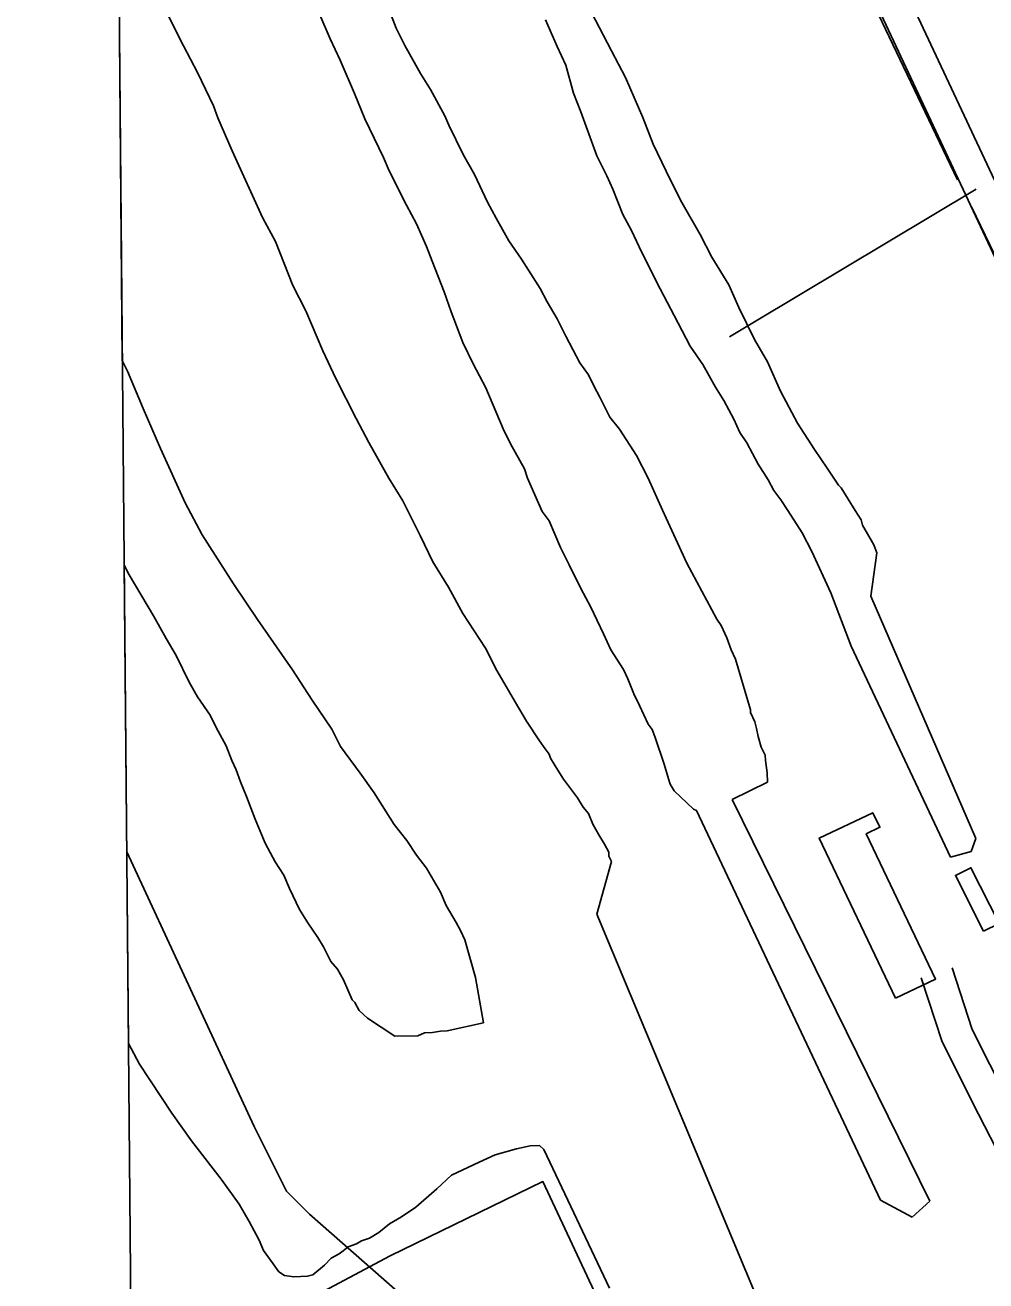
# Model space of a CAD drawing. Extents: x 3598634 to 3636690, y 517270 to 542944.
# Drawn here: x 3602690 to 3603578, y 529886 to 531046 of the extents above; entities that cross this region are included whole.
import ezdxf

# ---------------------------------------------------------------- set-up
doc = ezdxf.new("R2010")
doc.units = 0
for name, color, linetype in [('V-BLDG-OTLN', 7, 'Continuous'), ('V-DTCH-CNTR', 7, 'Continuous'), ('V-GRID-FRAM', 7, 'Continuous'), ('V-ROAD-CNTR', 7, 'Continuous'), ('V-SITE-OTLN', 7, 'Continuous'), ('V-SITE-VEGE', 7, 'Continuous'), ('V-TOPO-SHOR', 7, 'Continuous')]:
    doc.layers.add(name, color=color, linetype=linetype)

msp = doc.modelspace()

# ---------------------------------------------------------------- linework, layer by layer
at = {"layer": 'V-BLDG-OTLN'}
for points in [[(3603494.4, 530147), (3603424, 530294.8), (3603473.4, 530318.3), (3603479.9, 530304.8), (3603467.4, 530298.8), (3603531.4, 530164.6)], [(3603575.6, 530208.8), (3603549.7, 530260.3), (3603564.1, 530267.5), (3603590, 530216)]]:
    msp.add_lwpolyline(points, close=True, dxfattribs=at)
at = {"layer": 'V-DTCH-CNTR'}
msp.add_lwpolyline([(3603568.9, 530894.1), (3603364, 530771.6), (3603340.9, 530757.7)], dxfattribs=at)
at = {"layer": 'V-GRID-FRAM'}
msp.add_lwpolyline([(3602690.3, 540859.2), (3634347.4, 541153.9), (3634524.6, 522971.8), (3602851.6, 522676.9), (3602690.3, 540859.2)], dxfattribs=at)
at = {"layer": 'V-ROAD-CNTR'}
for points in [[(3604062.9, 529741.8), (3604073, 529771.3), (3604080.5, 529807.8), (3604074.7, 529839.7), (3604056.6, 529888), (3604031.5, 529937.6), (3603967.8, 530088.2), (3603916.3, 530202.5), (3603830.2, 530397.8), (3603685, 530691.3), (3603489.5, 531108), (3603336.6, 531418.2), (3603155.1, 531804.8), (3602975.8, 532172.2), (3602943.1, 532248.1)], [(3604034.5, 529751.5), (3604044, 529779.2), (3604049.9, 529808.2), (3604045.6, 529831.6), (3604029.1, 529875.9), (3604004.3, 529924.9), (3603940.3, 530076.2), (3603888.9, 530190.3), (3603803, 530385.1), (3603658, 530678.3), (3603462.5, 531095), (3603309.6, 531405.2), (3603128, 531791.8), (3602948.5, 532159.6), (3602915.5, 532236.3)], [(3604144.8, 529083.4), (3604120.4, 529109.6), (3604086.1, 529193.1), (3604047.1, 529274), (3604015.5, 529336.6), (3603976.9, 529389.6), (3603933.3, 529436.3), (3603871, 529494.9), (3603821.6, 529540.9), (3603789.5, 529569.8), (3603774.3, 529590), (3603766.8, 529617), (3603773.8, 529672.1), (3603777, 529729.2), (3603766.4, 529784.3), (3603741.3, 529814.4), (3603681.3, 529908.5), (3603636.3, 529978.9), (3603597.7, 530053.5), (3603565.2, 530118.1), (3603546.7, 530175.1)], [(3604122.9, 529063), (3604094.7, 529093.2), (3604058.7, 529180.8), (3604020.2, 529260.7), (3603989.8, 529321), (3603953.7, 529370.4), (3603912, 529415.1), (3603850.5, 529473), (3603801.3, 529518.7), (3603767.3, 529549.5), (3603747, 529576.5), (3603736.3, 529614.8), (3603743.9, 529674.8), (3603746.9, 529727.2), (3603738.4, 529771), (3603717.1, 529796.6), (3603656, 529892.3), (3603610.3, 529963.9), (3603571, 530039.9), (3603537.4, 530106.7), (3603518.2, 530165.8)]]:
    msp.add_lwpolyline(points, dxfattribs=at)
at = {"layer": 'V-SITE-OTLN'}
msp.add_lwpolyline([(3603701.4, 528844.5), (3603619.5, 528815.4), (3603574.4, 528799.7), (3603429.9, 528744.5), (3603301.5, 529026.3), (3603168.3, 529336.1), (3603095.5, 529485.2), (3603002.8, 529663.2), (3602914.7, 529849.1), (3603027.4, 529909.1), (3603168.6, 529977.6), (3603304, 529688.4), (3603519.7, 529244.7), (3603617.1, 529037), (3603685.4, 528878.3)], close=True, dxfattribs=at)
at = {"layer": 'V-SITE-VEGE'}
for p, q in [((3602780.1, 530735.9), (3602776.5, 531149.3)), ((3603022.4, 531070.9), (3603033.2, 531042.6)), ((3602819.3, 531060.7), (3602836.5, 531026.3)), ((3603213.4, 531057.3), (3603231.9, 531021.7)), ((3602972.1, 531032.8), (3602962.7, 531054.9)), ((3603181.9, 531025.8), (3603171.2, 531050.4)), ((3603033.2, 531042.6), (3603041.1, 531026.6)), ((3602836.5, 531026.3), (3602849.7, 531001.8)), ((3602981.4, 531013.1), (3602972.1, 531032.8)), ((3603041.1, 531026.6), (3603055.6, 531000.9)), ((3603189.9, 531008.6), (3603181.9, 531025.8)), ((3603231.9, 531021.7), (3603245.1, 530997.2)), ((3602994.7, 530982.4), (3602981.4, 531013.1)), ((3602849.7, 531001.8), (3602864.3, 530971.1)), ((3603055.6, 531000.9), (3603064.7, 530986.2)), ((3603196.9, 530982.6), (3603189.9, 531008.6)), ((3603245.1, 530997.2), (3603261.1, 530960.3)), ((3603004.1, 530959), (3602994.7, 530982.4)), ((3603064.7, 530986.2), (3603077.9, 530961.7)), ((3603203.6, 530965.4), (3603196.9, 530982.6)), ((3602864.3, 530971.1), (3602868.3, 530960)), ((3603218.5, 530924.7), (3603203.6, 530965.4)), ((3602868.3, 530960), (3602881.7, 530929.3)), ((3603021.3, 530923.4), (3603004.1, 530959)), ((3603077.9, 530961.7), (3603081.9, 530953.1)), ((3603081.9, 530953.1), (3603095.1, 530926.1)), ((3603261.1, 530960.3), (3603270.5, 530935.7)), ((3602881.7, 530929.3), (3602909.6, 530867.8)), ((3603270.5, 530935.7), (3603286.4, 530902.5)), ((3603026.7, 530911.1), (3603021.3, 530923.4)), ((3603095.1, 530926.1), (3603105.6, 530907.7)), ((3603227.7, 530906.3), (3603218.5, 530924.7)), ((3603042.6, 530879.2), (3603026.7, 530911.1)), ((3603105.6, 530907.7), (3603117.6, 530881.9)), ((3603233.1, 530894), (3603227.7, 530906.3)), ((3603242.5, 530870.6), (3603233.1, 530894)), ((3603286.4, 530902.5), (3603297, 530881.6)), ((3603051.8, 530862), (3603042.6, 530879.2)), ((3603117.6, 530881.9), (3603125.5, 530867.2)), ((3603297, 530881.6), (3603314, 530852.2)), ((3602909.6, 530867.8), (3602921.5, 530845.7)), ((3603061.1, 530841.1), (3603051.8, 530862)), ((3603125.5, 530867.2), (3603137.3, 530846.4)), ((3603250.4, 530855.9), (3603242.5, 530870.6)), ((3603259.7, 530836.3), (3603250.4, 530855.9)), ((3603314, 530852.2), (3603324.6, 530831.4)), ((3602921.5, 530845.7), (3602937.6, 530805.1)), ((3603066.5, 530827.6), (3603061.1, 530841.1)), ((3603137.3, 530846.4), (3603149, 530829.3)), ((3603276.9, 530801.9), (3603259.7, 530836.3)), ((3603077.3, 530799.2), (3603066.5, 530827.6)), ((3603149, 530829.3), (3603166, 530802.4)), ((3603324.6, 530831.4), (3603340.3, 530805.7)), ((3602937.6, 530805.1), (3602949.5, 530781.8)), ((3603166, 530802.4), (3603172.6, 530790.1)), ((3603290, 530777.4), (3603276.9, 530801.9)), ((3603340.3, 530805.7), (3603349.6, 530784.8)), ((3603084, 530780.7), (3603077.3, 530799.2)), ((3603172.6, 530790.1), (3603181.8, 530774.2)), ((3602949.5, 530781.8), (3602965.5, 530744.9)), ((3603094.8, 530752.4), (3603084, 530780.7)), ((3603349.6, 530784.8), (3603364.2, 530755.3)), ((3603181.8, 530774.2), (3603189.7, 530758.2)), ((3603304.6, 530749.1), (3603290, 530777.4)), ((3603189.7, 530758.2), (3603202.9, 530733.7)), ((3603364.2, 530755.3), (3603376, 530734.5)), ((3602965.5, 530744.9), (3602977.5, 530719.1)), ((3603104.1, 530732.8), (3603094.8, 530752.4)), ((3603316.3, 530732.1), (3603304.6, 530749.1)), ((3602784.8, 530726), (3602780.1, 530735.9)), ((3603116, 530710.7), (3603104.1, 530732.8)), ((3603202.9, 530733.7), (3603210.7, 530722.7)), ((3603328.1, 530711.2), (3603316.3, 530732.1)), ((3603376, 530734.5), (3603388, 530707.4)), ((3602799.5, 530691.5), (3602784.8, 530726)), ((3603210.7, 530722.7), (3603216, 530711.7)), ((3602977.5, 530719.1), (3602996, 530682.3)), ((3603132, 530672.6), (3603116, 530710.7)), ((3603216, 530711.7), (3603221.3, 530701.9)), ((3603335.9, 530699), (3603328.1, 530711.2)), ((3603221.3, 530701.9), (3603230.5, 530683.5)), ((3603345.1, 530681.8), (3603335.9, 530699)), ((3603388, 530707.4), (3603403.8, 530678)), ((3602815.5, 530654.7), (3602799.5, 530691.5)), ((3602996, 530682.3), (3603007.9, 530660.2)), ((3603230.5, 530683.5), (3603239.5, 530672.5)), ((3603350.5, 530669.5), (3603345.1, 530681.8)), ((3603403.8, 530678), (3603419.5, 530653.6)), ((3603138.7, 530659), (3603132, 530672.6)), ((3603239.5, 530672.5), (3603255.2, 530648.1)), ((3603357, 530659.8), (3603350.5, 530669.5)), ((3602838.2, 530604.3), (3602815.5, 530654.7)), ((3603007.9, 530660.2), (3603026.3, 530627.1)), ((3603151.8, 530635.8), (3603138.7, 530659)), ((3603367.5, 530640.2), (3603357, 530659.8)), ((3603419.5, 530653.6), (3603431.2, 530636.5)), ((3603255.2, 530648.1), (3603265.8, 530627.2)), ((3603376.7, 530625.5), (3603367.5, 530640.2)), ((3603154.5, 530627.1), (3603151.8, 530635.8)), ((3603265.8, 530627.2), (3603279.1, 530597.7)), ((3603431.2, 530636.5), (3603441.6, 530620.6)), ((3603026.3, 530627.1), (3603039.3, 530606.3)), ((3603167.9, 530596.4), (3603154.5, 530627.1)), ((3603381.9, 530615.7), (3603376.7, 530625.5)), ((3603388.4, 530607.1), (3603381.9, 530615.7)), ((3603441.6, 530620.6), (3603444.2, 530618.2)), ((3603444.2, 530618.2), (3603457.2, 530597.4)), ((3602854, 530574.8), (3602838.2, 530604.3)), ((3603039.3, 530606.3), (3603055.2, 530574.4)), ((3603394.9, 530597.4), (3603388.4, 530607.1)), ((3603174.4, 530587.9), (3603167.9, 530596.4)), ((3603279.1, 530597.7), (3603301.7, 530548.6)), ((3603408, 530576.6), (3603394.9, 530597.4)), ((3603457.2, 530597.4), (3603462.5, 530588.8)), ((3603185, 530563.3), (3603174.4, 530587.9)), ((3603462.5, 530588.8), (3603463.9, 530583.9)), ((3603463.9, 530583.9), (3603474.4, 530565.5)), ((3602882.7, 530529.6), (3602854, 530574.8)), ((3603055.2, 530574.4), (3603067.1, 530549.9)), ((3603417.2, 530559.4), (3603408, 530576.6)), ((3603193, 530547.3), (3603185, 530563.3)), ((3603434.5, 530521.3), (3603417.2, 530559.4)), ((3603477.1, 530558.1), (3603471.6, 530518.1)), ((3603474.4, 530565.5), (3603477.1, 530558.1)), ((3602785.7, 530105.2), (3602781.8, 530546.9)), ((3602781.8, 530546.9), (3602786.6, 530538)), ((3603067.1, 530549.9), (3603081.5, 530526.6)), ((3603203.6, 530525.2), (3603193, 530547.3)), ((3603301.7, 530548.6), (3603329.4, 530497.1)), ((3602786.6, 530538), (3602808.9, 530500)), ((3602904.9, 530496.6), (3602882.7, 530529.6)), ((3603081.5, 530526.6), (3603094.7, 530502.1)), ((3603212.8, 530508), (3603203.6, 530525.2)), ((3603453.4, 530472), (3603434.5, 530521.3)), ((3603471.6, 530518.1), (3603568.7, 530294.5)), ((3602808.9, 530500), (3602820.7, 530479.2)), ((3603094.7, 530502.1), (3603115.5, 530470.3)), ((3603224.7, 530483.5), (3603212.8, 530508)), ((3602937.3, 530450.2), (3602904.9, 530496.6)), ((3603329.4, 530497.1), (3603333.3, 530491)), ((3603333.3, 530491), (3603338.6, 530479.9)), ((3602820.7, 530479.2), (3602829.9, 530463.3)), ((3603231.4, 530468.7), (3603224.7, 530483.5)), ((3603338.6, 530479.9), (3603342.6, 530468.8)), ((3603115.5, 530470.3), (3603126.1, 530449.5)), ((3603243.1, 530450.4), (3603231.4, 530468.7)), ((3603342.6, 530468.8), (3603346.6, 530460.2)), ((3603545.3, 530277.1), (3603453.4, 530472)), ((3602829.9, 530463.3), (3602841.8, 530438.7)), ((3603346.6, 530460.2), (3603360.4, 530413.3)), ((3602955.6, 530422.1), (3602937.3, 530450.2)), ((3603126.1, 530449.5), (3603143.2, 530420.1)), ((3603247.1, 530441.8), (3603243.1, 530450.4)), ((3603252.5, 530428.2), (3603247.1, 530441.8)), ((3602841.8, 530438.7), (3602849.6, 530425.3)), ((3602849.6, 530425.3), (3602861.4, 530408.2)), ((3602973.8, 530395.3), (3602955.6, 530422.1)), ((3603143.2, 530420.1), (3603153.6, 530402.9)), ((3603257.8, 530417.2), (3603252.5, 530428.2)), ((3602861.4, 530408.2), (3602866.7, 530397.1)), ((3603265.8, 530400), (3603257.8, 530417.2)), ((3603360.4, 530413.3), (3603360.5, 530410.8)), ((3603360.5, 530410.8), (3603364.5, 530402.2)), ((3602866.7, 530397.1), (3602875.9, 530379.9)), ((3603153.6, 530402.9), (3603165.4, 530384.6)), ((3603269.7, 530395.1), (3603265.8, 530400)), ((3603364.5, 530402.2), (3603365.9, 530396)), ((3603365.9, 530396), (3603367.4, 530388.6)), ((3602981.8, 530379.3), (3602973.8, 530395.3)), ((3603165.4, 530384.6), (3603170.6, 530377.3)), ((3603272.4, 530387.7), (3603269.7, 530395.1)), ((3603280.6, 530363.1), (3603272.4, 530387.7)), ((3603367.4, 530388.6), (3603370.2, 530378.7)), ((3602875.9, 530379.9), (3602881.3, 530366.4)), ((3602999.9, 530354.9), (3602981.8, 530379.3)), ((3603170.6, 530377.3), (3603174.4, 530372.4)), ((3603174.4, 530372.4), (3603175.8, 530368.7)), ((3603370.2, 530378.7), (3603374.1, 530371.3)), ((3602881.3, 530366.4), (3602885.2, 530357.8)), ((3603175.8, 530368.7), (3603182.3, 530357.7)), ((3603284.7, 530349.5), (3603280.6, 530363.1)), ((3603374.1, 530371.3), (3603374.3, 530366.4)), ((3603374.3, 530366.4), (3603375.8, 530355.2)), ((3602885.2, 530357.8), (3602889.3, 530346.7)), ((3603012.9, 530336.6), (3602999.9, 530354.9)), ((3603182.3, 530357.7), (3603187.6, 530349.1)), ((3603187.6, 530349.1), (3603197.9, 530335.7)), ((3603286.1, 530344.5), (3603284.7, 530349.5)), ((3603375.8, 530355.2), (3603376.1, 530346.5)), ((3602889.3, 530346.7), (3602894.7, 530333.2)), ((3603290, 530338.4), (3603286.1, 530344.5)), ((3603307.9, 530321.5), (3603290, 530338.4)), ((3603376.1, 530346.5), (3603343.5, 530330.5)), ((3602894.7, 530333.2), (3602902.8, 530312.2)), ((3603031.2, 530307.3), (3603012.9, 530336.6)), ((3603197.9, 530335.7), (3603200.5, 530332.1)), ((3603200.5, 530332.1), (3603205.8, 530323.5)), ((3603343.5, 530330.5), (3603526, 529959.5)), ((3603205.8, 530323.5), (3603210.9, 530317.4)), ((3603210.9, 530317.4), (3603214.9, 530307.6)), ((3603310.5, 530320.3), (3603307.9, 530321.5)), ((3603480.6, 529960.6), (3603310.5, 530320.3)), ((3602902.8, 530312.2), (3602912.1, 530290.1)), ((3603042.8, 530292.7), (3603031.2, 530307.3)), ((3603214.9, 530307.6), (3603220.2, 530297.8)), ((3603051.9, 530279.2), (3603042.8, 530292.7)), ((3603220.2, 530297.8), (3603225.4, 530289.2)), ((3603568.7, 530294.5), (3603564.2, 530282.4)), ((3602912.1, 530290.1), (3602921.4, 530272.9)), ((3603225.4, 530289.2), (3603229.4, 530281.9)), ((3603229.4, 530281.9), (3603229.5, 530278.1)), ((3603564.2, 530282.4), (3603545.3, 530277.1)), ((3602921.4, 530272.9), (3602929.2, 530260.7)), ((3603061, 530267), (3603051.9, 530279.2)), ((3603232.1, 530273.2), (3603218.5, 530224.7)), ((3603229.5, 530278.1), (3603232.1, 530273.2)), ((3602929.2, 530260.7), (3602934.5, 530248.4)), ((3603074.1, 530245), (3603061, 530267)), ((3602934.5, 530248.4), (3602943.8, 530228.8)), ((3603079.4, 530232.7), (3603074.1, 530245)), ((3602943.8, 530228.8), (3602951.6, 530216.5)), ((3603088.6, 530216.8), (3603079.4, 530232.7)), ((3603218.5, 530224.7), (3603467.1, 529628.9)), ((3602951.6, 530216.5), (3602960.8, 530203.1)), ((3603092.6, 530209.4), (3603088.6, 530216.8)), ((3602960.8, 530203.1), (3602966, 530194.5)), ((3603096.6, 530200.8), (3603092.6, 530209.4)), ((3603106.3, 530166.2), (3603096.6, 530200.8)), ((3602966, 530194.5), (3602972.6, 530181)), ((3602972.6, 530181), (3602979, 530173.7)), ((3602979, 530173.7), (3602984.3, 530163.9)), ((3602984.3, 530163.9), (3602992.3, 530145.5)), ((3603113.8, 530124.1), (3603106.3, 530166.2)), ((3602992.3, 530145.5), (3602994.9, 530143.1)), ((3602994.9, 530143.1), (3602998.8, 530135.7)), ((3602998.8, 530135.7), (3603006.5, 530128.5)), ((3603006.5, 530128.5), (3603031.9, 530111.8)), ((3603080.3, 530116.9), (3603113.8, 530124.1)), ((3603031.9, 530111.8), (3603053.1, 530112.4)), ((3603053.1, 530112.4), (3603059.2, 530115.1)), ((3603059.2, 530115.1), (3603066.7, 530115.3)), ((3603066.7, 530115.3), (3603074.1, 530116.7)), ((3603074.1, 530116.7), (3603080.3, 530116.9)), ((3602795.9, 530086.1), (3602785.7, 530105.2)), ((3602825.9, 530040.9), (3602795.9, 530086.1)), ((3602844.1, 530015.3), (3602825.9, 530040.9)), ((3602871.3, 529980), (3602844.1, 530015.3)), ((3603124.7, 530002.3), (3603109.9, 529995.7)), ((3603144.4, 530007.9), (3603124.7, 530002.3)), ((3603156.8, 530010.8), (3603144.4, 530007.9)), ((3603165.5, 530011), (3603156.8, 530010.8)), ((3603169.4, 530007.4), (3603165.5, 530011)), ((3603230.3, 529879.4), (3603169.4, 530007.4)), ((3603109.9, 529995.7), (3603084.1, 529983.7)), ((3602888.1, 529956.8), (3602871.3, 529980)), ((3603084.1, 529983.7), (3603070.8, 529970.9)), ((3603070.8, 529970.9), (3603051.4, 529954.1)), ((3602897.3, 529940.9), (3602888.1, 529956.8)), ((3603509.7, 529944.8), (3603480.6, 529960.6)), ((3603526, 529959.5), (3603509.7, 529944.8)), ((3603037.9, 529945), (3603026.9, 529938.5)), ((3603051.4, 529954.1), (3603037.9, 529945)), ((3602906.5, 529923.7), (3602897.3, 529940.9)), ((3603026.9, 529938.5), (3603017.2, 529930.7)), ((3602910.6, 529913.9), (3602906.5, 529923.7)), ((3602996.3, 529920.1), (3602988.9, 529917.4)), ((3603001.2, 529922.8), (3602996.3, 529920.1)), ((3603008.6, 529925.5), (3603001.2, 529922.8)), ((3603017.2, 529930.7), (3603008.6, 529925.5)), ((3602919.6, 529901.7), (3602910.6, 529913.9)), ((3602980.4, 529911), (3602973, 529907)), ((3602984.1, 529913.6), (3602980.4, 529911)), ((3602988.9, 529917.4), (3602984.1, 529913.6)), ((3602924.8, 529894.4), (3602919.6, 529901.7)), ((3602967, 529900.6), (3602956.1, 529891.6)), ((3602973, 529907), (3602967, 529900.6)), ((3602929.9, 529890.8), (3602924.8, 529894.4)), ((3602938.7, 529889.8), (3602929.9, 529890.8)), ((3602951.1, 529890.2), (3602938.7, 529889.8)), ((3602956.1, 529891.6), (3602951.1, 529890.2))]:
    msp.add_line(p, q, dxfattribs=at)
at = {"layer": 'V-TOPO-SHOR'}
for points in [[(3603551.7, 530902.7), (3603272.7, 531486.5), (3602963.1, 532130)], [(3603915.6, 530147.7), (3603716, 530563.8), (3603564.5, 530877.8)], [(3603062.5, 529851.6), (3602953.1, 529947.5), (3602931.7, 529968.8), (3602901.8, 530028.4), (3602784.3, 530282), (3602784.2, 530282.3)]]:
    msp.add_lwpolyline(points, dxfattribs=at)

doc.saveas('drawing.dxf')
